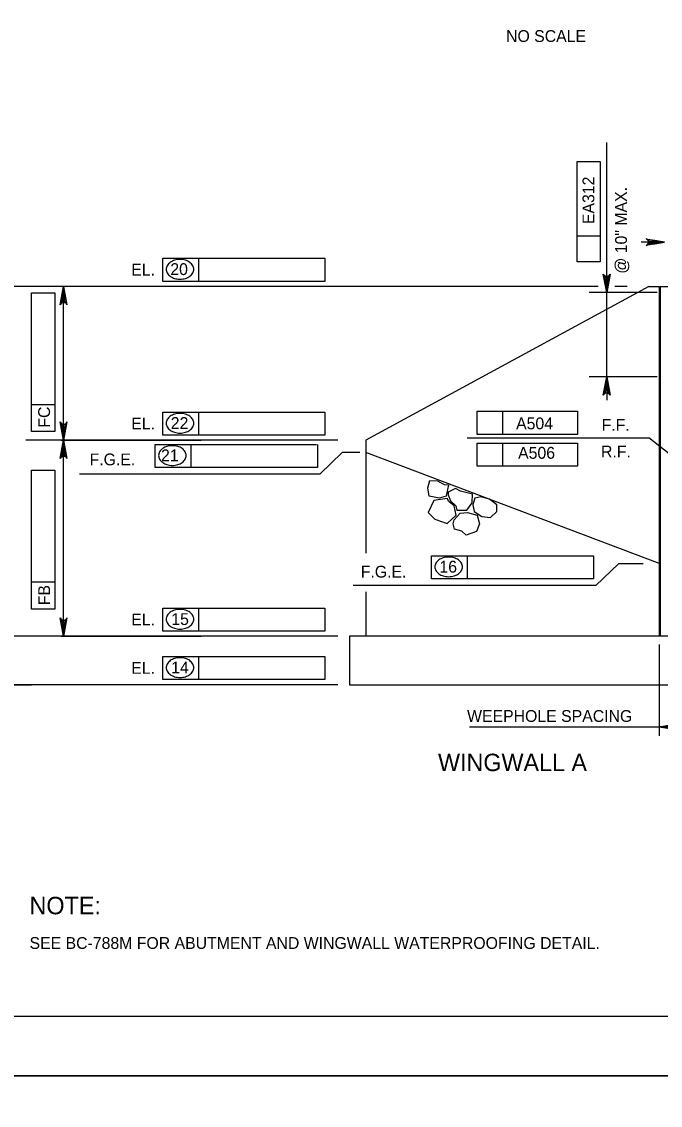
# Model space of a CAD drawing. Extents: x 638255 to 640306, y 296059 to 298435.
# Drawn here: x 638496.8 to 638658.8, y 297240 to 297514.9 of the extents above; entities that cross this region are included whole.
import ezdxf

# ---------------------------------------------------------------- set-up
doc = ezdxf.new("R2010")
doc.units = 0
for name, color, linetype in [('1', 7, 'Continuous'), ('2', 7, 'Continuous'), ('4', 7, 'Continuous'), ('Level 10', 7, 'Continuous'), ('Level 3', 7, 'Continuous'), ('Level 4', 7, 'Continuous'), ('PLT-BNDY', 7, 'Continuous')]:
    doc.layers.add(name, color=color, linetype=linetype)

# ---------------------------------------------------------------- blocks, each defined once
blk = doc.blocks.new('ROCK')
at = {"layer": '4'}
for points in [[(2.36725, 1.088), (2.2065, 0.82625), (2.378625, 0.506625), (2.66975, 0.3095), (3.128875, 0.403375), (3.48475, 0.6775), (3.4915, 1.123375), (3.25625, 1.36725), (2.783625, 1.308375)], [(1.10175, -0.02725), (1.4015, -0.159125), (1.78825, -0.148875), (1.980875, -0.266), (2.343375, 0.09475), (2.27875, 0.5505), (1.969375, 0.883), (1.4225, 0.553625), (1.152875, 0.479), (1.0105, 0.082)], [(0.74675, 0.359875), (0.882, 0.16), (1.072875, -0.144), (0.892, -0.457375), (0.448125, -0.758625), (0.1, -0.49325), (-0.095, -0.146375), (0.202875, 0.1025), (0.579125, 0.219875)], [(2.231375, -0.71725), (2.2025, -0.266375), (2.45475, 0.037125), (2.9085, 0.28875), (3.2995, 0.047625), (3.46875, -0.344), (3.231625, -0.855), (2.92, -0.860375), (2.5765, -1.054625), (2.340375, -0.904375)], [(1.2085, -0.192875), (0.778375, -0.737625), (1.008375, -1.391375), (1.48725, -1.396875), (2.09825, -1.106625), (2.133375, -0.486375), (1.723125, -0.203375), (1.37425, -0.239875)]]:
    blk.add_lwpolyline(points, close=True, dxfattribs=at)
blk = doc.blocks.new('V')
at = {"layer": '1'}
blk.add_line((0, 0), (0, 0), dxfattribs=at)

msp = doc.modelspace()

# ---------------------------------------------------------------- linework, layer by layer
at = {"layer": '2'}
msp.add_line((639261.46, 297262.46), (638475.46, 297262.46), dxfattribs=at)
at = {"layer": 'Level 10'}
for p, q in [((638655.85, 297447.74), (638584.07, 297408.69)), ((638655.85, 297447.74), (638658.51, 297447.74)), ((638658.51, 297447.74), (638658.51, 297358.96)), ((638658.73, 297447.74), (638658.73, 297358.96)), ((638658.73, 297447.74), (638666.4, 297447.74)), ((638584.07, 297408.69), (638584.07, 297380.02)), ((638658.73, 297377.38), (638584.07, 297405.62)), ((638584.07, 297370.27), (638584.07, 297358.96)), ((638579.97, 297358.96), (638579.97, 297346.68)), ((638740.88, 297358.96), (638579.97, 297358.96)), ((638579.97, 297346.68), (638960.47, 297346.68))]:
    msp.add_line(p, q, dxfattribs=at)
at = {"layer": 'Level 3'}
for p, q in [((638645.18, 297452.1), (638645.18, 297484.29)), ((638645.18, 297452.1), (638645.18, 297481.09)), ((638637.66, 297453.94), (638637.66, 297479.42)), ((638637.66, 297479.42), (638643.55, 297479.42)), ((638643.55, 297479.42), (638643.55, 297453.94)), ((638643.55, 297460.52), (638637.66, 297460.52)), ((638659.86, 297458.98), (638653.97, 297458.98)), ((638532.59, 297454.92), (638541.75, 297454.92)), ((638532.59, 297449.02), (638532.59, 297454.92)), ((638541.75, 297449.02), (638541.75, 297454.92)), ((638541.75, 297454.92), (638573.72, 297454.92)), ((638573.72, 297454.92), (638573.72, 297449.02)), ((638643.55, 297453.94), (638637.66, 297453.94)), ((638645.18, 297449.16), (638645.18, 297452.1)), ((638642.98, 297447.74), (638489.13, 297447.74)), ((638502.42, 297447.74), (638490.48, 297447.74)), ((638542.47, 297447.74), (638503, 297447.74)), ((638507.42, 297408.69), (638507.42, 297447.74)), ((638573.72, 297449.02), (638532.59, 297449.02)), ((638650.34, 297447.74), (638647.23, 297447.74)), ((638499.33, 297446.13), (638505.22, 297446.13)), ((638499.33, 297417.73), (638499.33, 297446.13)), ((638505.22, 297446.13), (638505.22, 297410.9)), ((638657.96, 297446.21), (638640.75, 297446.21)), ((638645.18, 297424.78), (638645.18, 297446.21)), ((638657.96, 297424.78), (638640.75, 297424.78)), ((638645.18, 297421.83), (638645.18, 297418.88)), ((638499.33, 297410.9), (638499.33, 297417.73)), ((638505.22, 297417.73), (638499.33, 297417.73)), ((638532.59, 297415.87), (638541.75, 297415.87)), ((638532.59, 297409.97), (638532.59, 297415.87)), ((638541.75, 297409.97), (638541.75, 297415.87)), ((638541.75, 297415.87), (638573.72, 297415.87)), ((638573.72, 297415.87), (638573.72, 297409.97)), ((638612.3, 297416.06), (638637.79, 297416.06)), ((638612.3, 297410.17), (638612.3, 297416.06)), ((638618.88, 297410.17), (638618.88, 297416.06)), ((638637.79, 297416.06), (638637.79, 297410.17)), ((638505.22, 297410.9), (638499.33, 297410.9)), ((638573.72, 297409.97), (638532.59, 297409.97)), ((638609.76, 297409.29), (638655.85, 297409.29)), ((638637.79, 297410.17), (638612.3, 297410.17)), ((638670.38, 297397.84), (638655.85, 297409.29)), ((638576.99, 297408.69), (638497.83, 297408.69)), ((638542.47, 297408.69), (638503, 297408.69)), ((638548.87, 297408.69), (638503, 297408.69)), ((638506.84, 297408.69), (638542.29, 297408.69)), ((638507.42, 297358.96), (638507.42, 297408.69)), ((638530.66, 297401.77), (638530.66, 297407.66)), ((638530.66, 297407.66), (638539.82, 297407.66)), ((638539.81, 297401.77), (638539.81, 297407.66)), ((638539.81, 297407.66), (638571.62, 297407.66)), ((638571.79, 297407.66), (638571.79, 297401.77)), ((638612.3, 297402.1), (638612.3, 297408)), ((638612.3, 297408), (638637.79, 297408)), ((638618.88, 297402.1), (638618.88, 297408)), ((638637.79, 297408), (638637.79, 297402.1)), ((638578.09, 297405.62), (638572.39, 297400.13)), ((638499.33, 297401.08), (638505.22, 297401.08)), ((638499.33, 297372.68), (638499.33, 297401.08)), ((638505.22, 297401.08), (638505.22, 297365.85)), ((638571.79, 297401.77), (638530.66, 297401.77)), ((638637.79, 297402.1), (638612.3, 297402.1)), ((638572.39, 297400.13), (638511.49, 297400.13)), ((638600.72, 297379.42), (638609.88, 297379.42)), ((638600.72, 297373.53), (638600.72, 297379.42)), ((638609.88, 297373.53), (638609.88, 297379.42)), ((638609.88, 297379.42), (638641.86, 297379.42)), ((638641.86, 297379.42), (638641.86, 297373.53)), ((638648.16, 297377.38), (638642.46, 297371.89)), ((638654.4, 297377.38), (638648.16, 297377.38)), ((638641.86, 297373.53), (638600.72, 297373.53)), ((638499.33, 297365.85), (638499.33, 297372.68)), ((638505.22, 297372.68), (638499.33, 297372.68)), ((638642.46, 297371.89), (638580.89, 297371.89)), ((638505.22, 297365.85), (638499.33, 297365.85)), ((638532.59, 297366.13), (638541.75, 297366.13)), ((638532.59, 297360.24), (638532.59, 297366.13)), ((638541.75, 297360.24), (638541.75, 297366.13)), ((638541.75, 297366.13), (638573.72, 297366.13)), ((638573.72, 297366.13), (638573.72, 297360.24)), ((638573.72, 297360.24), (638532.59, 297360.24)), ((638576.99, 297358.96), (638489.13, 297358.96)), ((638502.42, 297358.96), (638490.48, 297358.96)), ((638548.87, 297358.96), (638503, 297358.96)), ((638506.84, 297358.96), (638542.29, 297358.96)), ((638658.51, 297356.91), (638658.51, 297333.67)), ((638532.59, 297353.85), (638541.75, 297353.85)), ((638532.59, 297347.96), (638532.59, 297353.85)), ((638541.75, 297347.96), (638541.75, 297353.85)), ((638541.75, 297353.85), (638573.72, 297353.85)), ((638573.72, 297353.85), (638573.72, 297347.96)), ((638576.99, 297346.68), (638489.13, 297346.68)), ((638494.3, 297346.68), (638499.32, 297346.68)), ((638573.72, 297347.96), (638532.59, 297347.96)), ((638890.71, 297335.94), (638610.36, 297335.94))]:
    msp.add_line(p, q, dxfattribs=at)
for points in [[(638659.86, 297458.98), (638655.21, 297458.11), (638655.56, 297458.35), (638655.75, 297458.67), (638655.8, 297458.98), (638655.75, 297459.29), (638655.56, 297459.6), (638655.21, 297459.85), (638659.86, 297458.98), (638655.56, 297459.6), (638655.75, 297459.29), (638659.86, 297458.98), (638655.8, 297458.98), (638655.75, 297458.67), (638659.86, 297458.98), (638655.56, 297458.35)], [(638645.18, 297446.21), (638644.3, 297450.86), (638644.55, 297450.5), (638644.86, 297450.32), (638645.18, 297450.26), (638645.49, 297450.32), (638645.8, 297450.5), (638646.05, 297450.86), (638645.18, 297446.21), (638645.8, 297450.5), (638645.49, 297450.32), (638645.18, 297446.21), (638645.18, 297450.26), (638644.86, 297450.32), (638645.18, 297446.21), (638644.55, 297450.5)], [(638507.42, 297447.74), (638508.29, 297443.09), (638508.05, 297443.45), (638507.73, 297443.63), (638507.42, 297443.69), (638507.11, 297443.63), (638506.8, 297443.45), (638506.55, 297443.09), (638507.42, 297447.74), (638506.8, 297443.45), (638507.11, 297443.63), (638507.42, 297447.74), (638507.42, 297443.69), (638507.73, 297443.63), (638507.42, 297447.74), (638508.05, 297443.45)], [(638645.18, 297424.78), (638646.05, 297420.12), (638645.8, 297420.48), (638645.49, 297420.67), (638645.18, 297420.72), (638644.86, 297420.67), (638644.55, 297420.48), (638644.3, 297420.12), (638645.18, 297424.78), (638644.55, 297420.48), (638644.86, 297420.67), (638645.18, 297424.78), (638645.18, 297420.72), (638645.49, 297420.67), (638645.18, 297424.78), (638645.8, 297420.48)], [(638507.42, 297408.69), (638506.55, 297413.34), (638506.8, 297412.99), (638507.11, 297412.8), (638507.42, 297412.75), (638507.73, 297412.8), (638508.05, 297412.99), (638508.29, 297413.34), (638507.42, 297408.69), (638508.05, 297412.99), (638507.73, 297412.8), (638507.42, 297408.69), (638507.42, 297412.75), (638507.11, 297412.8), (638507.42, 297408.69), (638506.8, 297412.99)], [(638507.42, 297408.69), (638508.29, 297404.04), (638508.05, 297404.4), (638507.73, 297404.58), (638507.42, 297404.64), (638507.11, 297404.58), (638506.8, 297404.4), (638506.55, 297404.04), (638507.42, 297408.69), (638506.8, 297404.4), (638507.11, 297404.58), (638507.42, 297408.69), (638507.42, 297404.64), (638507.73, 297404.58), (638507.42, 297408.69), (638508.05, 297404.4)], [(638507.42, 297358.96), (638506.55, 297363.61), (638506.8, 297363.25), (638507.11, 297363.07), (638507.42, 297363.02), (638507.73, 297363.07), (638508.05, 297363.25), (638508.29, 297363.61), (638507.42, 297358.96), (638508.05, 297363.25), (638507.73, 297363.07), (638507.42, 297358.96), (638507.42, 297363.02), (638507.11, 297363.07), (638507.42, 297358.96), (638506.8, 297363.25)]]:
    msp.add_lwpolyline(points, dxfattribs=at)
for points in [[(638656.92, 297459.47), (638656.92, 297458.49), (638659.87, 297458.98)], [(638506.93, 297444.8), (638507.91, 297444.8), (638507.42, 297447.74)], [(638644.68, 297449.16), (638645.67, 297449.16), (638645.18, 297446.21)], [(638644.68, 297421.83), (638645.67, 297421.83), (638645.18, 297424.78)], [(638506.93, 297411.64), (638507.91, 297411.64), (638507.42, 297408.69)], [(638506.93, 297405.75), (638507.91, 297405.75), (638507.42, 297408.69)], [(638506.93, 297361.91), (638507.91, 297361.91), (638507.42, 297358.96)]]:
    msp.add_lwpolyline(points, close=True, dxfattribs=at)
for centre, radius, start, end in [((638535.29, 297452.08), 1.82, 149.9767, 180), ((638536.09, 297451.61), 2.75, 125.6316, 149.9767), ((638536.62, 297450.88), 3.65, 106.5358, 125.6316), ((638536.96, 297449.72), 4.86, 90, 106.5358), ((638536.96, 297449.72), 4.86, 73.4642, 90), ((638537.3, 297450.88), 3.65, 54.3684, 73.4642), ((638537.83, 297451.61), 2.75, 30.0233, 54.3684), ((638538.63, 297452.08), 1.82, 0, 30.0233), ((638535.29, 297452.08), 1.82, 180, 210.0233), ((638536.09, 297452.54), 2.75, 210.0233, 234.3684), ((638536.62, 297453.27), 3.65, 234.3684, 253.4642), ((638537.3, 297453.27), 3.65, 286.5358, 305.6316), ((638537.83, 297452.54), 2.75, 305.6316, 329.9767), ((638538.63, 297452.08), 1.82, 329.9767, 0), ((638536.96, 297454.43), 4.86, 253.4642, 270), ((638536.96, 297454.43), 4.86, 270, 286.5358), ((638536.09, 297412.56), 2.75, 125.6316, 149.9767), ((638536.62, 297411.83), 3.65, 106.5358, 125.6316), ((638536.96, 297410.67), 4.86, 90, 106.5358), ((638536.96, 297410.67), 4.86, 73.4642, 90), ((638537.3, 297411.83), 3.65, 54.3684, 73.4642), ((638537.83, 297412.56), 2.75, 30.0233, 54.3684), ((638535.29, 297413.03), 1.82, 149.9767, 180), ((638535.29, 297413.03), 1.82, 180, 210.0233), ((638536.09, 297413.49), 2.75, 210.0233, 234.3684), ((638537.83, 297413.49), 2.75, 305.6316, 329.9767), ((638538.63, 297413.03), 1.82, 0, 30.0233), ((638538.63, 297413.03), 1.82, 329.9767, 0), ((638536.62, 297414.22), 3.65, 234.3684, 253.4642), ((638536.96, 297415.38), 4.86, 253.4642, 270), ((638536.96, 297415.38), 4.86, 270, 286.5358), ((638537.3, 297414.22), 3.65, 286.5358, 305.6316), ((638534.16, 297404.36), 2.75, 125.6316, 149.9767), ((638534.69, 297403.63), 3.65, 106.5358, 125.6316), ((638535.03, 297402.47), 4.86, 90, 106.5358), ((638535.03, 297402.47), 4.86, 73.4642, 90), ((638535.37, 297403.63), 3.65, 54.3684, 73.4642), ((638535.9, 297404.36), 2.75, 30.0233, 54.3684), ((638533.36, 297404.82), 1.82, 149.9767, 180), ((638533.36, 297404.82), 1.82, 180, 210.0233), ((638534.16, 297405.29), 2.75, 210.0233, 234.3684), ((638535.9, 297405.29), 2.75, 305.6316, 329.9767), ((638536.7, 297404.82), 1.82, 0, 30.0233), ((638536.7, 297404.82), 1.82, 329.9767, 0), ((638534.69, 297406.02), 3.65, 234.3684, 253.4642), ((638535.03, 297407.18), 4.86, 253.4642, 270), ((638535.03, 297407.18), 4.86, 270, 286.5358), ((638535.37, 297406.02), 3.65, 286.5358, 305.6316), ((638604.75, 297375.38), 3.65, 106.5358, 125.6316), ((638605.1, 297374.22), 4.86, 90, 106.5358), ((638605.1, 297374.22), 4.86, 73.4642, 90), ((638605.44, 297375.38), 3.65, 54.3684, 73.4642), ((638603.42, 297376.58), 1.82, 149.9767, 180), ((638603.42, 297376.58), 1.82, 180, 210.0233), ((638604.23, 297376.12), 2.75, 125.6316, 149.9767), ((638605.96, 297376.12), 2.75, 30.0233, 54.3684), ((638606.77, 297376.58), 1.82, 0, 30.0233), ((638606.77, 297376.58), 1.82, 329.9767, 0), ((638604.23, 297377.04), 2.75, 210.0233, 234.3684), ((638604.75, 297377.78), 3.65, 234.3684, 253.4642), ((638605.1, 297378.94), 4.86, 253.4642, 270), ((638605.1, 297378.94), 4.86, 270, 286.5358), ((638605.44, 297377.78), 3.65, 286.5358, 305.6316), ((638605.96, 297377.04), 2.75, 305.6316, 329.9767), ((638536.09, 297362.83), 2.75, 125.6316, 149.9767), ((638536.62, 297362.1), 3.65, 106.5358, 125.6316), ((638536.96, 297360.94), 4.86, 90, 106.5358), ((638536.96, 297360.94), 4.86, 73.4642, 90), ((638537.3, 297362.1), 3.65, 54.3684, 73.4642), ((638537.83, 297362.83), 2.75, 30.0233, 54.3684), ((638535.29, 297363.29), 1.82, 149.9767, 180), ((638535.29, 297363.29), 1.82, 180, 210.0233), ((638536.09, 297363.76), 2.75, 210.0233, 234.3684), ((638537.83, 297363.76), 2.75, 305.6316, 329.9767), ((638538.63, 297363.29), 1.82, 0, 30.0233), ((638538.63, 297363.29), 1.82, 329.9767, 0), ((638536.62, 297364.49), 3.65, 234.3684, 253.4642), ((638536.96, 297365.65), 4.86, 253.4642, 270), ((638536.96, 297365.65), 4.86, 270, 286.5358), ((638537.3, 297364.49), 3.65, 286.5358, 305.6316), ((638535.29, 297351.01), 1.82, 149.9767, 180), ((638536.09, 297350.55), 2.75, 125.6316, 149.9767), ((638536.62, 297349.82), 3.65, 106.5358, 125.6316), ((638536.96, 297348.66), 4.86, 90, 106.5358), ((638536.96, 297348.66), 4.86, 73.4642, 90), ((638537.3, 297349.82), 3.65, 54.3684, 73.4642), ((638537.83, 297350.55), 2.75, 30.0233, 54.3684), ((638538.63, 297351.01), 1.82, 0, 30.0233), ((638535.29, 297351.01), 1.82, 180, 210.0233), ((638536.09, 297351.48), 2.75, 210.0233, 234.3684), ((638536.62, 297352.21), 3.65, 234.3684, 253.4642), ((638536.96, 297353.37), 4.86, 253.4642, 270), ((638536.96, 297353.37), 4.86, 270, 286.5358), ((638537.3, 297352.21), 3.65, 286.5358, 305.6316), ((638537.83, 297351.48), 2.75, 305.6316, 329.9767), ((638538.63, 297351.01), 1.82, 329.9767, 0)]:
    msp.add_arc(centre, radius, start, end, dxfattribs=at)
at = {"layer": 'Level 4'}
msp.add_line((638582.53, 297405.62), (638578.09, 297405.62), dxfattribs=at)
msp.add_lwpolyline([(638658.51, 297335.95), (638663.16, 297336.83), (638662.8, 297336.58), (638662.62, 297336.27), (638662.56, 297335.95), (638662.62, 297335.64), (638662.8, 297335.33), (638663.16, 297335.08), (638658.51, 297335.95), (638662.8, 297335.33), (638662.62, 297335.64), (638658.51, 297335.95), (638662.56, 297335.95), (638662.62, 297336.27), (638658.51, 297335.95), (638662.8, 297336.58)], dxfattribs=at)
at = {"layer": 'PLT-BNDY'}
for points in [[(638435.46, 297841.46), (639276.46, 297841.46), (639276.46, 297247.46), (638435.46, 297247.46)], [(638435.46, 297247.46), (639276.46, 297247.46), (639276.46, 296653.46), (638435.46, 296653.46)]]:
    msp.add_lwpolyline(points, close=True, dxfattribs=at)

# ---------------------------------------------------------------- block references
at = {"layer": 'Level 3', "xscale": 0.7859001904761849, "yscale": 0.785900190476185}
for p in [(638555.86, 297415.95), (638555.71, 297407.66)]:
    msp.add_blockref('V', p, dxfattribs=at)
at = {"layer": 'Level 3', "xscale": 4.911876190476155, "yscale": 4.911876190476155, "rotation": -44.503733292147}
msp.add_blockref('ROCK', (638601.18, 297398.72), dxfattribs=at)

# ---------------------------------------------------------------- texts
at = {"layer": '2'}
msp.add_text('SEE BC-788M FOR ABUTMENT AND WINGWALL WATERPROOFING DETAIL.', height=3.0001, dxfattribs=at).set_placement((638498.79, 297279.64))
at = {"layer": '4'}
msp.add_text('NOTE:', height=4.429, dxfattribs=at).set_placement((638498.79, 297288.43))
at = {"layer": 'Level 3'}
for s, height, p in [('NO SCALE', 3, (638619.66, 297509.76)), ('EL.', 3, (638524.59, 297450.5)), ('20', 3, (638534.5, 297450.62)), ('EL.', 3, (638524.59, 297411.45)), ('22', 3, (638534.61, 297411.57)), ('A504', 3, (638622.2, 297411.48)), ('F.F.', 3, (638643.91, 297411.1)), ('21', 3, (638532.15, 297403.37)), ('A506', 3, (638622.71, 297404.01)), ('R.F.', 3, (638643.74, 297404.35)), ('F.G.E.', 3, (638514.02, 297402.34)), ('F.G.E.', 3, (638582.8, 297373.86)), ('16', 3, (638602.76, 297375.12)), ('EL.', 3, (638524.59, 297361.72)), ('15', 3, (638534.75, 297361.83)), ('EL.', 3, (638524.59, 297349.44)), ('14', 3, (638534.72, 297349.56)), ('WEEPHOLE SPACING', 3.0001, (638609.77, 297337.24)), ('WINGWALL A', 4.421, (638602.41, 297324.75))]:
    msp.add_text(s, height=height, dxfattribs=at).set_placement(p)
for s, p in [('EA312', (638642.05, 297463.55)), ('@ 10" MAX.', (638650.32, 297450.96)), ('FC', (638503.99, 297411.9)), ('FB', (638503.99, 297366.85))]:
    msp.add_text(s, height=3, rotation=90, dxfattribs=at).set_placement(p)

doc.saveas('drawing.dxf')
